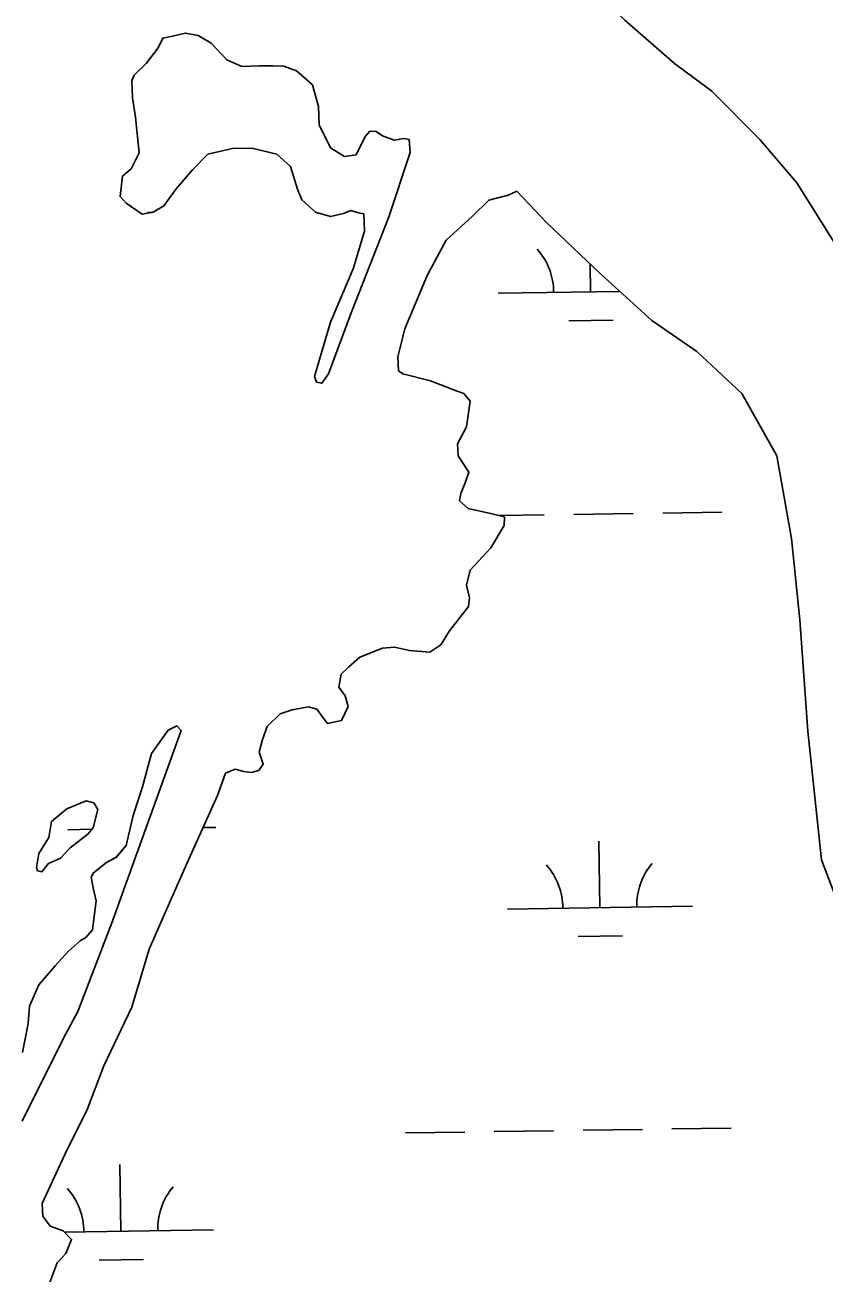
# Model space of a CAD drawing. Extents: x 3807117 to 3845308, y 337856 to 363736.
# Drawn here: x 3814796 to 3815228, y 348381 to 349055 of the extents above; entities that cross this region are included whole.
import ezdxf

# ---------------------------------------------------------------- set-up
doc = ezdxf.new("R2010")
doc.units = 0
doc.layers.add('V-TOPO-SHOR', color=7, linetype='Continuous')
doc.layers.add('V-WETL-SWMP', color=7, linetype='Continuous')

msp = doc.modelspace()

# ---------------------------------------------------------------- linework, layer by layer
at = {"layer": 'V-TOPO-SHOR'}
for points in [[(3815248.21, 349325.75), (3815222.13, 349252.92), (3815208.12, 349232.73), (3815179.63, 349213.65), (3815147.03, 349202.32), (3815113.58, 349191.86), (3815085.92, 349171.06), (3815077.02, 349150.77), (3815080.52, 349109.79), (3815087.03, 349093.47), (3815105.42, 349073.52), (3815120.47, 349057.9), (3815147.31, 349034.38), (3815167.49, 349019.51), (3815193.44, 348993.46), (3815213.46, 348970.07), (3815238.29, 348930.39)], [(3814895.16, 348985.53), (3814909.17, 348988.76), (3814919.62, 348988.56), (3814932.35, 348985.42), (3814939.79, 348978.89), (3814943.63, 348966.61), (3814945.84, 348960.76), (3814953.28, 348954.22), (3814961.37, 348951.75), (3814968.37, 348953.36), (3814972.47, 348955.03), (3814976.52, 348953.79), (3814979.41, 348953.16), (3814979.82, 348943.85), (3814973.63, 348923.62), (3814961.47, 348894.79), (3814952.79, 348865.31), (3814953.89, 348862.38), (3814956.79, 348861.75), (3814960.37, 348866.91), (3814972.61, 348899.81), (3814992.74, 348951.17), (3815004.44, 348986.4), (3815003.99, 348993.39), (3815001.1, 348994.02), (3814995.85, 348992.96), (3814989.5, 348995.4), (3814986.06, 348997.79), (3814982.57, 348997.85), (3814980.19, 348994.99), (3814975.36, 348985.2), (3814968.95, 348984.16), (3814961.48, 348988.95), (3814955.31, 349001.27), (3814954.92, 349011.15), (3814951.65, 349022.84), (3814943.07, 349030.55), (3814936.14, 349033.01), (3814930.33, 349033.11), (3814922.78, 349033.26), (3814913.47, 349032.85), (3814905.41, 349036.48), (3814896.85, 349045.36), (3814889.96, 349049.56), (3814883.01, 349050.85), (3814876, 349049.24), (3814870.75, 349048.17), (3814868.33, 349042.99), (3814861.77, 349034.39), (3814855.27, 349028.12), (3814854.05, 349025.24), (3814854.46, 349015.93), (3814856, 349005.44), (3814857, 348996.7), (3814857.97, 348986.22), (3814853.74, 348977.58), (3814849.02, 348973.6), (3814847.65, 348962.58), (3814851.07, 348959.03), (3814859.68, 348953.06), (3814865.51, 348954.11), (3814871.39, 348957.49), (3814877.95, 348966.67), (3814886.86, 348976.96), (3814895.16, 348985.53)], [(3815062.18, 348965.57), (3815057.48, 348963.33), (3815046.97, 348960.62), (3815038.1, 348952.07), (3815023.9, 348938.96)], [(3815789.04, 348567.06), (3815761.59, 348557.34), (3815644.41, 348527.13), (3815544.98, 348479.36), (3815456.63, 348441.28), (3815379.97, 348435.38), (3815303.82, 348465.78), (3815258.96, 348519.64), (3815226.77, 348604.29), (3815219.37, 348673.81), (3815215.03, 348733.91), (3815210.56, 348777.81), (3815202.53, 348822.62), (3815183.72, 348856.22), (3815159.42, 348878.84), (3815135.01, 348895.66), (3815107.35, 348920.89), (3815078.03, 348948.72), (3815062.18, 348965.57)], [(3815023.9, 348938.96), (3815013.67, 348919.97), (3815001.51, 348891.14), (3814997.74, 348876.1), (3814998.18, 348868.53), (3815000.47, 348866.74), (3815015.51, 348862.98), (3815029.94, 348857.48), (3815033.41, 348856.25), (3815036.82, 348852.12), (3815034.81, 348838.21), (3815029.99, 348829), (3815030.46, 348822.6), (3815036.1, 348813.77), (3815034.25, 348808), (3815031.82, 348802.23), (3815031.16, 348798.17), (3815035.74, 348794.02), (3815047.89, 348791.47), (3815055.42, 348789.59), (3815055.33, 348784.94), (3815048.13, 348772.86), (3815036.86, 348760.87), (3815034.97, 348752.77), (3815036.58, 348745.76), (3815035.91, 348741.13), (3815025.79, 348727.95), (3815021, 348720.48), (3815015.11, 348716.52), (3815004.09, 348717.31), (3814995.98, 348719.2), (3814989.58, 348718.74), (3814977.28, 348713.74), (3814971.38, 348708.61), (3814967.23, 348704.62), (3814965.94, 348697.67), (3814969.34, 348692.96), (3814970.98, 348687.12), (3814967.35, 348679.63), (3814959.77, 348678.03), (3814957.49, 348680.98), (3814954.09, 348685.69), (3814949.47, 348686.94), (3814940.72, 348685.36), (3814934.29, 348683.15), (3814927.18, 348676.31), (3814924.73, 348669.38), (3814922.86, 348662.44), (3814925.06, 348656.01), (3814922.67, 348652.56), (3814918.59, 348651.48), (3814914.53, 348652.13), (3814909.9, 348653.38), (3814904.63, 348651.15), (3814900.34, 348639.03), (3814883.97, 348602.72), (3814873.04, 348577.93), (3814863.34, 348556.02), (3814854.04, 348524.81), (3814838.92, 348493.12), (3814829.75, 348468.88), (3814818.89, 348447.58), (3814805.57, 348418.77), (3814806.02, 348411.79), (3814809.99, 348406.48), (3814816.92, 348404.03), (3814821.48, 348399.29), (3814818.44, 348391.79), (3814813.69, 348386.65), (3814809.41, 348375.11)], [(3814824.94, 348522.45), (3814843.26, 348570.34), (3814880.65, 348674.27), (3814878.37, 348676.64), (3814873.68, 348674.4), (3814864.72, 348661.78), (3814859.74, 348643.85), (3814854.8, 348628.25), (3814851.01, 348612.05), (3814845.67, 348605.75), (3814840.38, 348602.95), (3814833.3, 348597.27), (3814832.1, 348594.96), (3814833.15, 348589.13), (3814834.76, 348582.13), (3814832.73, 348566.47), (3814829.17, 348562.47), (3814826.23, 348560.78), (3814819.73, 348555.09), (3814812.61, 348547.09), (3814803.7, 348536.79), (3814798.83, 348525.26), (3814798.08, 348515.97), (3814794.88, 348500.34)], [(3814815.43, 348605.15), (3814820.77, 348610.87), (3814830.2, 348618.25), (3814833.17, 348621.68), (3814835.68, 348631.51), (3814833.42, 348635.04), (3814829.38, 348636.28), (3814818.83, 348631.83), (3814810.57, 348625.01), (3814809.24, 348616.31), (3814803.85, 348607.7), (3814802.55, 348600.16), (3814803.1, 348598.41), (3814805.41, 348597.79), (3814808.98, 348602.37), (3814815.43, 348605.15)], [(3814794.77, 348463.14), (3814817.11, 348508.06), (3814824.94, 348522.45)]]:
    msp.add_lwpolyline(points, dxfattribs=at)
at = {"layer": 'V-WETL-SWMP'}
for p, q in [((3814862.47, 348953.97), (3814864.92, 348954.01)), ((3815101.98, 348911.12), (3815101.76, 348926.2)), ((3815051.99, 348910.37), (3815117.8, 348911.36)), ((3815090.21, 348895.51), (3815114.21, 348895.87)), ((3815052.57, 348790.3), (3815076.94, 348790.66)), ((3815092.94, 348790.9), (3815124.93, 348791.38)), ((3815140.93, 348791.62), (3815172.93, 348792.1)), ((3814819.46, 348620.61), (3814832.42, 348620.81)), ((3814892.53, 348621.71), (3814899.45, 348621.81)), ((3815106.97, 348578.48), (3815106.43, 348614.48)), ((3815056.97, 348577.74), (3815156.96, 348579.23)), ((3815095.2, 348562.88), (3815119.19, 348563.24)), ((3815049.93, 348457.55), (3815081.92, 348458.03)), ((3815097.92, 348458.26), (3815129.92, 348458.74)), ((3815145.92, 348458.98), (3815177.91, 348459.46)), ((3815001.93, 348456.83), (3815033.93, 348457.31)), ((3814848.12, 348403.77), (3814847.58, 348439.77)), ((3814817.6, 348403.32), (3814898.11, 348404.52)), ((3814836.35, 348388.17), (3814860.35, 348388.53))]:
    msp.add_line(p, q, dxfattribs=at)
for points in [[(3815238.29, 348930.39), (3815213.46, 348970.07), (3815193.44, 348993.46), (3815167.49, 349019.51), (3815147.31, 349034.38), (3815120.47, 349057.9), (3815105.42, 349073.52), (3815087.03, 349093.47), (3815080.52, 349109.79), (3815077.02, 349150.77), (3815085.92, 349171.06), (3815113.58, 349191.86), (3815147.03, 349202.32), (3815179.63, 349213.65), (3815208.12, 349232.73), (3815222.13, 349252.92), (3815248.21, 349325.75)], [(3814940.72, 348685.36), (3814949.47, 348686.94), (3814954.09, 348685.69), (3814957.49, 348680.98), (3814959.76, 348678.03), (3814967.35, 348679.63), (3814970.98, 348687.12), (3814969.34, 348692.96), (3814965.94, 348697.67), (3814967.23, 348704.62), (3814971.38, 348708.62), (3814977.28, 348713.74), (3814989.58, 348718.74), (3814995.98, 348719.2), (3815004.08, 348717.31), (3815015.11, 348716.52), (3815021, 348720.48), (3815025.79, 348727.95), (3815035.91, 348741.13), (3815036.58, 348745.76), (3815034.97, 348752.77), (3815036.86, 348760.87), (3815048.13, 348772.86), (3815055.33, 348784.94), (3815055.41, 348789.59), (3815047.89, 348791.47), (3815035.73, 348794.02), (3815031.16, 348798.17), (3815031.82, 348802.23), (3815034.25, 348808), (3815036.1, 348813.77), (3815030.46, 348822.6), (3815029.99, 348829), (3815034.81, 348838.21), (3815036.82, 348852.12), (3815033.41, 348856.25), (3815029.94, 348857.48), (3815015.51, 348862.98), (3815000.47, 348866.75), (3814998.18, 348868.53), (3814997.74, 348876.1), (3815001.51, 348891.14), (3815013.67, 348919.97), (3815023.9, 348938.96), (3815038.09, 348952.07), (3815046.97, 348960.62), (3815057.48, 348963.33), (3815062.18, 348965.57), (3815078.03, 348948.72), (3815107.35, 348920.89), (3815135.01, 348895.66), (3815159.42, 348878.84), (3815183.72, 348856.22), (3815202.53, 348822.62), (3815207.08, 348797.24), (3815210.56, 348777.81), (3815215.03, 348733.91), (3815219.37, 348673.81), (3815226.77, 348604.29), (3815258.96, 348519.64)], [(3814809.41, 348375.11), (3814813.69, 348386.65), (3814818.44, 348391.79), (3814821.48, 348399.29), (3814816.92, 348404.03), (3814809.99, 348406.48), (3814806.02, 348411.79), (3814805.57, 348418.77), (3814818.89, 348447.58), (3814829.75, 348468.89), (3814838.92, 348493.12), (3814854.04, 348524.81), (3814863.34, 348556.02), (3814873.04, 348577.93), (3814883.97, 348602.72), (3814900.34, 348639.03), (3814904.63, 348651.16), (3814909.9, 348653.38), (3814914.53, 348652.13), (3814918.58, 348651.48), (3814922.67, 348652.56), (3814925.06, 348656.01), (3814922.86, 348662.44), (3814924.73, 348669.38), (3814927.18, 348676.31), (3814934.29, 348683.15), (3814940.72, 348685.36)], [(3814794.88, 348500.34), (3814798.08, 348515.97), (3814798.83, 348525.26), (3814803.7, 348536.79), (3814812.61, 348547.09), (3814819.73, 348555.09), (3814826.23, 348560.78), (3814829.17, 348562.47), (3814832.73, 348566.47), (3814834.76, 348582.13), (3814833.15, 348589.13), (3814832.1, 348594.96), (3814833.3, 348597.27), (3814840.38, 348602.95), (3814845.66, 348605.76), (3814851.01, 348612.05), (3814854.8, 348628.25), (3814859.74, 348643.85), (3814864.72, 348661.78), (3814873.68, 348674.4), (3814878.37, 348676.64), (3814880.65, 348674.27), (3814843.26, 348570.35), (3814824.93, 348522.45), (3814817.11, 348508.06), (3814794.77, 348463.14)]]:
    msp.add_lwpolyline(points, dxfattribs=at)
for points in [[(3814895.16, 348985.53), (3814886.86, 348976.97), (3814877.95, 348966.67), (3814871.39, 348957.49), (3814865.51, 348954.11), (3814859.68, 348953.06), (3814851.07, 348959.03), (3814847.65, 348962.58), (3814849.02, 348973.6), (3814853.74, 348977.58), (3814857.97, 348986.22), (3814857, 348996.7), (3814856, 349005.44), (3814854.46, 349015.93), (3814854.05, 349025.23), (3814855.27, 349028.12), (3814861.77, 349034.39), (3814868.33, 349042.99), (3814870.75, 349048.17), (3814876, 349049.24), (3814883, 349050.85), (3814889.96, 349049.56), (3814896.85, 349045.36), (3814905.41, 349036.48), (3814913.47, 349032.85), (3814922.78, 349033.26), (3814936.14, 349033.01), (3814943.07, 349030.55), (3814951.65, 349022.84), (3814954.92, 349011.15), (3814955.31, 349001.27), (3814961.48, 348988.95), (3814968.95, 348984.16), (3814975.36, 348985.2), (3814980.19, 348994.99), (3814982.57, 348997.85), (3814986.06, 348997.79), (3814989.5, 348995.4), (3814995.85, 348992.96), (3815001.1, 348994.02), (3815003.99, 348993.39), (3815004.44, 348986.4), (3814992.74, 348951.16), (3814972.61, 348899.81), (3814960.37, 348866.91), (3814956.79, 348861.75), (3814953.89, 348862.38), (3814952.79, 348865.31), (3814961.47, 348894.79), (3814973.63, 348923.62), (3814979.82, 348943.85), (3814979.41, 348953.16), (3814976.52, 348953.79), (3814972.47, 348955.03), (3814968.37, 348953.36), (3814961.37, 348951.75), (3814953.28, 348954.22), (3814945.84, 348960.76), (3814943.63, 348966.61), (3814939.79, 348978.89), (3814932.35, 348985.42), (3814919.62, 348988.56), (3814909.17, 348988.76)], [(3814815.43, 348605.16), (3814808.98, 348602.37), (3814805.41, 348597.79), (3814803.1, 348598.41), (3814802.55, 348600.16), (3814803.85, 348607.7), (3814809.24, 348616.31), (3814810.57, 348625.01), (3814818.83, 348631.83), (3814829.38, 348636.28), (3814833.42, 348635.04), (3814835.68, 348631.51), (3814833.17, 348621.68), (3814830.2, 348618.25), (3814820.77, 348610.87)]]:
    msp.add_lwpolyline(points, close=True, dxfattribs=at)
for centre, start, end in [((3815046.74, 348910.77), 0.08653, 41.63019), ((3815051.72, 348578.13), 0.08653, 41.63019), ((3815162.19, 348579.79), 140.08653, 181.63019), ((3814792.87, 348403.42), 0.08653, 41.63019), ((3814903.35, 348405.08), 140.08653, 181.63019)]:
    msp.add_arc(centre, 35.25, start, end, dxfattribs=at)

doc.saveas('drawing.dxf')
